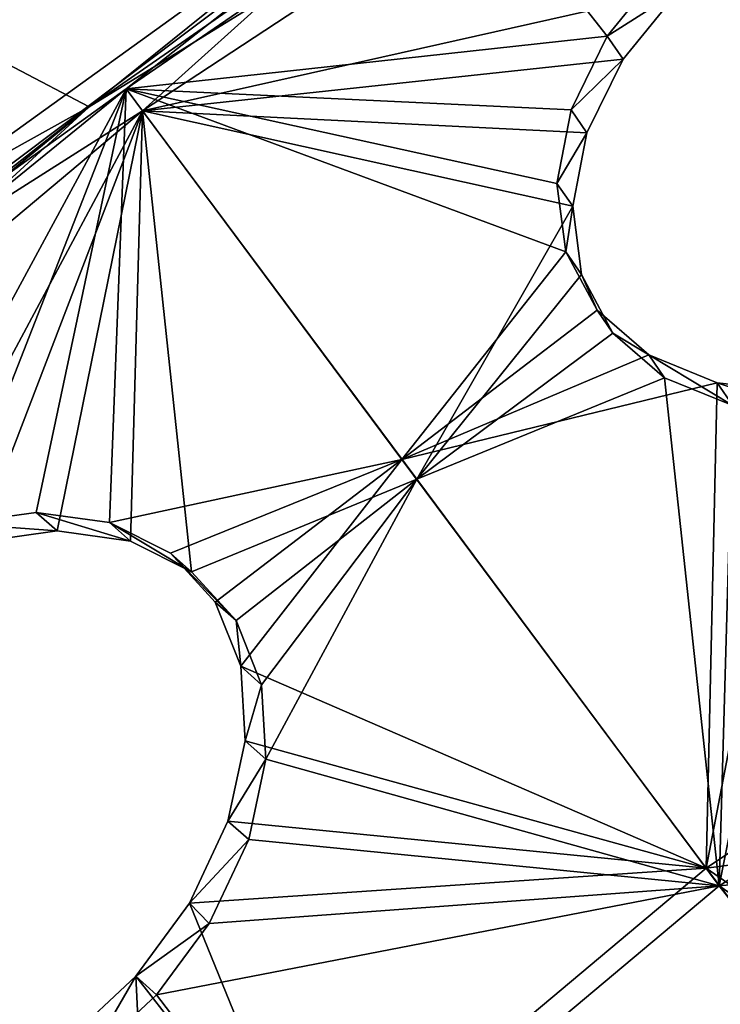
# Model space of a CAD drawing. Header units: millimetres. Extents: x 0 to 2133, y 0 to 2087.
# Tile 830 of 876: x 1931 to 1945, y 203 to 222. Entities that reach past the tile are written whole.
import ezdxf

# ---------------------------------------------------------------- set-up
doc = ezdxf.new("R2010")
doc.units = ezdxf.units.MM
doc.header["$LTSCALE"] = 25.4
doc.layers.get('0').update_dxf_attribs({"true_color": 0xff5454})

# ---------------------------------------------------------------- blocks, each defined once
blk = doc.blocks.new('COSMO-S-3382-4917.STL#2')
at = {"color": 250, "true_color": 0x282828}
mesh = blk.add_polyface(dxfattribs=at)
corners = [(1709.841, 208.672, 1539.288), (1710.486, 206.25, 1539.288), (1709.88, 193.269, 1539.288), (1711.624, 223.971, 1539.288), (1713.18, 228.005, 1539.288), (1715.203, 238.952, 1539.288), (1719.512, 248.991, 1539.288), (1720.53, 253.404, 1539.288), (1729.3, 268.606, 1539.288), (1727.528, 267.125, 1539.288), (1736.1, 279.922, 1539.288), (1742.261, 286.284, 1539.288), (1746.125, 291.615, 1539.288), (1758.024, 301.517, 1539.288), (1757.464, 302.04, 1539.288), (1769.955, 311.052, 1539.288), (1776.134, 313.868, 1539.288), (1783.424, 318.522, 1539.288), (1796.071, 322.98, 1539.288), (1797.683, 324.347, 1539.288), (1817.262, 328.591, 1539.288), (1812.531, 328.445, 1539.288), (1827.758, 330.758, 1539.288), (1839.095, 330.541, 1539.288), (1843.153, 331.254, 1539.288), (1860.945, 328.773, 1539.288), (1858.498, 329.925, 1539.288), (1873.578, 326.791, 1539.288), (1882.181, 323.337, 1539.288), (1888.182, 321.895, 1539.288), (1902.193, 314.391, 1539.288), (1902.104, 315.307, 1539.288), (1915.15, 307.118, 1539.288), (1920.405, 302.191, 1539.288), (1927.135, 297.443, 1539.288), (1936.294, 287.09, 1539.288), (1937.892, 286.419, 1539.288), (1949.402, 269.52, 1539.288), (1947.269, 274.2, 1539.288), (1955.136, 260.958, 1539.288), (1959.352, 249.987, 1539.288), (1961.381, 246.878, 1539.288), (1965.858, 229.054, 1539.288), (1965.917, 232.159, 1539.288), (1968.732, 207.323, 1539.288), (1968.68, 217.006, 1539.288), (1969.632, 201.633, 1539.288), (1968.758, 186.255, 1539.288), (1711.741, 177.98, 1539.288), (1711.508, 184.353, 1539.288), (1716.215, 162.944, 1539.288), (1715.397, 163.017, 1539.288), (1720.797, 148.592, 1539.288), (1724.472, 142.638, 1539.288), (1727.865, 134.907, 1539.288), (1736.043, 124.02, 1539.288), (1736.502, 122.154, 1539.288), (1750.594, 107.625, 1539.288), (1746.587, 110.512, 1539.288), (1757.978, 100.145, 1539.288), (1767.706, 93.925, 1539.288), (1767.283, 93.294, 1539.288), (1770.516, 91.197, 1539.288), (1786.887, 83.314, 1539.288), (1784.023, 83.796, 1539.288), (1798.311, 78.043, 1539.288), (1807.586, 76.097, 1539.288), (1813.179, 74.021, 1539.288), (1829.206, 72.482, 1539.288), (1828.419, 71.786, 1539.288), (1843.816, 71.369, 1539.288), (1851.127, 72.573, 1539.288), (1859.154, 72.776, 1539.288), (1872.717, 76.367, 1539.288), (1874.218, 75.987, 1539.288), (1893.355, 83.756, 1539.288), (1888.797, 80.957, 1539.288), (1902.685, 87.616, 1539.288), (1912.448, 94.526, 1539.288), (1915.688, 95.872, 1539.288), (1929.445, 108.368, 1539.288), (1927.624, 105.607, 1539.288), (1938.325, 116.686, 1539.288), (1943.859, 124.883, 1539.288), (1947.64, 128.953, 1539.288), (1955.275, 143.597, 1539.288), (1955.438, 142.235, 1539.288), (1963.364, 163.97, 1539.288), (1961.612, 156.346, 1539.288), (1966.073, 171.089, 1539.288), (1967.893, 185.418, 1539.288)]
mesh.append_faces([[corners[k] for k in face] for face in [(0, 1, 2), (1, 3, 4), (4, 5, 6), (6, 7, 8), (8, 10, 11), (11, 12, 13), (13, 15, 16), (16, 17, 18), (18, 19, 20), (20, 22, 23), (23, 24, 25), (25, 27, 28), (28, 29, 30), (30, 32, 33), (33, 34, 35), (35, 36, 37), (37, 39, 40), (40, 41, 42), (42, 43, 44), (48, 50, 51), (51, 50, 52), (52, 53, 54), (54, 55, 56), (56, 57, 58), (58, 57, 59), (59, 60, 61), (61, 60, 62), (62, 63, 64), (64, 63, 65), (65, 66, 67), (67, 68, 69), (69, 68, 70), (70, 71, 72), (72, 73, 74), (74, 75, 76), (76, 75, 77), (77, 78, 79), (79, 80, 81), (81, 80, 82), (82, 83, 84), (84, 85, 86), (86, 87, 88), (88, 87, 89), (89, 90, 47)]], dxfattribs={"vtx0": -1, "vtx1": -1, "color": 250})
mesh.append_faces([[corners[k] for k in face] for face in [(1, 0, 3), (4, 3, 5), (6, 5, 7), (8, 7, 9), (8, 9, 10), (11, 10, 12), (13, 12, 14), (13, 14, 15), (16, 15, 17), (18, 17, 19), (20, 19, 21), (20, 21, 22), (23, 22, 24), (25, 24, 26), (25, 26, 27), (28, 27, 29), (30, 29, 31), (30, 31, 32), (33, 32, 34), (35, 34, 36), (37, 36, 38), (37, 38, 39), (40, 39, 41), (42, 41, 43), (44, 43, 45), (44, 45, 46), (44, 46, 47), (1, 48, 2), (48, 1, 49), (48, 49, 50), (52, 50, 53), (54, 53, 55), (56, 55, 57), (59, 57, 60), (62, 60, 63), (65, 63, 66), (67, 66, 68), (70, 68, 71), (72, 71, 73), (74, 73, 75), (77, 75, 78), (79, 78, 80), (82, 80, 83), (84, 83, 85), (86, 85, 87), (89, 87, 90), (47, 90, 44)]], dxfattribs={"vtx0": -1, "vtx2": -1, "color": 250})
mesh = blk.add_polyface(dxfattribs=at)
corners = [(1735.545, 182.32, 1669.288), (1734.489, 198.294, 1669.288), (1734.03, 194.764, 1669.288), (1736.958, 178.45, 1669.288), (1738.52, 170.143, 1669.288), (1743.139, 159.432, 1669.288), (1742.915, 158.403, 1669.288), (1748.668, 147.265, 1669.288), (1752.806, 141.927, 1669.288), (1755.697, 136.885, 1669.288), (1765.612, 126.568, 1669.288), (1763.905, 127.41, 1669.288), (1773.176, 118.973, 1669.288), (1781.093, 113.91, 1669.288), (1780.749, 113.397, 1669.288), (1783.38, 111.69, 1669.288), (1798.69, 104.411, 1669.288), (1794.373, 105.666, 1669.288), (1806.002, 100.985, 1669.288), (1817.766, 98.414, 1669.288), (1818.103, 97.711, 1669.288), (1837.633, 96.135, 1669.288), (1830.506, 95.892, 1669.288), (1843.037, 95.552, 1669.288), (1857.572, 97.657, 1669.288), (1855.52, 96.697, 1669.288), (1867.781, 99.311, 1669.288), (1876.863, 102.925, 1669.288), (1879.646, 103.356, 1669.288), (1894.808, 111.749, 1669.288), (1890.949, 108.776, 1669.288), (1901.532, 115.495, 1669.288), (1910.759, 123.809, 1669.288), (1911.247, 123.418, 1669.288), (1924.139, 138.671, 1669.288), (1919.955, 132.435, 1669.288), (1927.537, 142.418, 1669.288), (1934.465, 155.795, 1669.288), (1933.884, 153.229, 1669.288), (1938.908, 164.713, 1669.288), (1941.363, 174.565, 1669.288), (1942.539, 176.712, 1669.288), (1944.585, 194.301, 1669.288), (1944.725, 189.056, 1669.288), (1944.661, 214.083, 1669.288), (1945.436, 201.571, 1669.288), (1735.449, 219.752, 1669.288), (1733.998, 207.3, 1669.288), (1735.82, 218.247, 1669.288), (1738.363, 231.944, 1669.288), (1740.903, 237.587, 1669.288), (1742.698, 243.706, 1669.288), (1749.554, 255.616, 1669.288), (1748.393, 254.874, 1669.288), (1755.37, 265.289, 1669.288), (1761.461, 271.682, 1669.288), (1763.529, 274.805, 1669.288), (1776.193, 285.204, 1669.288), (1772.757, 283.29, 1669.288), (1782.924, 290.624, 1669.288), (1793.219, 295.693, 1669.288), (1793.886, 296.705, 1669.288), (1811.921, 302.771, 1669.288), (1805.491, 301.445, 1669.288), (1817.575, 304.781, 1669.288), (1831.625, 306.182, 1669.288), (1829.968, 306.663, 1669.288), (1842.498, 307.066, 1669.288), (1851.619, 305.802, 1669.288), (1854.987, 305.985, 1669.288), (1871.179, 301.645, 1669.288), (1867.26, 303.434, 1669.288), (1879.146, 299.45, 1669.288), (1889.599, 293.861, 1669.288), (1890.477, 294.088, 1669.288), (1906.213, 282.732, 1669.288), (1901.094, 287.423, 1669.288), (1910.849, 279.549, 1669.288), (1920.421, 268.66, 1669.288), (1919.603, 270.577, 1669.288), (1927.235, 260.632, 1669.288), (1931.708, 252.154, 1669.288), (1933.638, 249.854, 1669.288), (1939.668, 233.809, 1669.288), (1938.72, 238.395, 1669.288), (1942.412, 226.415, 1669.288), (1944.013, 214.29, 1669.288)]
mesh.append_faces([[corners[k] for k in face] for face in [(44, 43, 45), (2, 46, 47)]], dxfattribs={"vtx0": -1, "color": 250})
mesh.append_faces([[corners[k] for k in face] for face in [(0, 1, 2), (1, 0, 3), (3, 4, 5), (5, 7, 8), (8, 9, 10), (10, 12, 13), (13, 15, 16), (16, 18, 19), (19, 20, 21), (21, 23, 24), (24, 26, 27), (27, 28, 29), (29, 31, 32), (32, 33, 34), (34, 36, 37), (37, 39, 40), (40, 41, 42), (46, 48, 49), (49, 50, 51), (51, 52, 53), (53, 52, 54), (54, 55, 56), (56, 57, 58), (58, 57, 59), (59, 60, 61), (61, 62, 63), (63, 62, 64), (64, 65, 66), (66, 65, 67), (67, 68, 69), (69, 70, 71), (71, 70, 72), (72, 73, 74), (74, 75, 76), (76, 75, 77), (77, 78, 79), (79, 78, 80), (80, 81, 82), (82, 83, 84), (84, 83, 85), (85, 86, 44)]], dxfattribs={"vtx0": -1, "vtx1": -1, "color": 250})
mesh.append_faces([[corners[k] for k in face] for face in [(42, 43, 44), (46, 2, 1)]], dxfattribs={"vtx0": -1, "vtx1": -1, "vtx2": -1, "color": 250})
mesh.append_faces([[corners[k] for k in face] for face in [(3, 0, 4), (5, 4, 6), (5, 6, 7), (8, 7, 9), (10, 9, 11), (10, 11, 12), (13, 12, 14), (13, 14, 15), (16, 15, 17), (16, 17, 18), (19, 18, 20), (21, 20, 22), (21, 22, 23), (24, 23, 25), (24, 25, 26), (27, 26, 28), (29, 28, 30), (29, 30, 31), (32, 31, 33), (34, 33, 35), (34, 35, 36), (37, 36, 38), (37, 38, 39), (40, 39, 41), (42, 41, 43), (46, 1, 48), (49, 48, 50), (51, 50, 52), (54, 52, 55), (56, 55, 57), (59, 57, 60), (61, 60, 62), (64, 62, 65), (67, 65, 68), (69, 68, 70), (72, 70, 73), (74, 73, 75), (77, 75, 78), (80, 78, 81), (82, 81, 83), (85, 83, 86), (44, 86, 42)]], dxfattribs={"vtx0": -1, "vtx2": -1, "color": 250})
mesh = blk.add_polyface(dxfattribs=at)
corners = [(1734.165, 205.552, 1666.919), (1735.133, 201.301, 1666.919), (1734.849, 188.578, 1666.919), (1736.212, 222.415, 1666.919), (1735.839, 213.433, 1666.919), (1737.949, 225.401, 1666.919), (1740.938, 238.731, 1666.919), (1741.435, 237.042, 1666.919), (1748.221, 254.078, 1666.919), (1746.248, 248.201, 1666.919), (1752.324, 258.725, 1666.919), (1757.87, 268.058, 1666.919), (1759.581, 268.472, 1666.919), (1769.638, 280.309, 1666.919), (1767.92, 277.312, 1666.919), (1777.229, 285.123, 1666.919), (1783.218, 290.514, 1666.919), (1787.382, 291.801, 1666.919), (1798.259, 298.408, 1666.919), (1798.242, 297.255, 1666.919), (1809.661, 301.411, 1666.919), (1814.372, 303.787, 1666.919), (1821.486, 304.213, 1666.919), (1831.139, 306.512, 1666.919), (1833.556, 305.624, 1666.919), (1839.632, 306.854, 1666.919), (1839.632, 305.801, 1666.919), (1848.125, 306.512, 1666.919), (1845.708, 305.624, 1666.919), (1857.778, 304.213, 1666.919), (1864.892, 303.787, 1666.919), (1869.603, 301.411, 1666.919), (1881.005, 298.408, 1666.919), (1881.022, 297.255, 1666.919), (1896.046, 290.514, 1666.919), (1891.882, 291.801, 1666.919), (1902.035, 285.123, 1666.919), (1909.627, 280.309, 1666.919), (1911.344, 277.312, 1666.919), (1921.394, 268.058, 1666.919), (1919.683, 268.472, 1666.919), (1926.94, 258.725, 1666.919), (1931.043, 254.078, 1666.919), (1933.016, 248.201, 1666.919), (1938.326, 238.731, 1666.919), (1937.829, 237.042, 1666.919), (1941.315, 225.401, 1666.919), (1943.052, 222.415, 1666.919), (1943.425, 213.433, 1666.919), (1945.099, 205.552, 1666.919), (1944.131, 201.301, 1666.919), (1944.415, 188.578, 1666.919), (1735.839, 189.17, 1666.919), (1738.247, 171.935, 1666.919), (1737.949, 177.202, 1666.919), (1741.435, 165.561, 1666.919), (1744.27, 156.052, 1666.919), (1746.248, 154.402, 1666.919), (1752.764, 141.341, 1666.919), (1752.324, 143.878, 1666.919), (1759.581, 134.131, 1666.919), (1763.507, 128.182, 1666.919), (1767.92, 125.291, 1666.919), (1776.222, 116.918, 1666.919), (1777.229, 117.48, 1666.919), (1790.579, 107.839, 1666.919), (1787.382, 110.802, 1666.919), (1798.242, 105.348, 1666.919), (1806.207, 101.181, 1666.919), (1809.661, 101.192, 1666.919), (1822.7, 97.115, 1666.919), (1821.486, 98.39, 1666.919), (1833.556, 96.979, 1666.919), (1839.632, 95.749, 1666.919), (1845.708, 96.979, 1666.919), (1856.564, 97.115, 1666.919), (1857.778, 98.39, 1666.919), (1873.057, 101.181, 1666.919), (1869.603, 101.192, 1666.919), (1881.022, 105.348, 1666.919), (1888.685, 107.839, 1666.919), (1891.882, 110.802, 1666.919), (1903.042, 116.918, 1666.919), (1902.035, 117.48, 1666.919), (1911.344, 125.291, 1666.919), (1915.757, 128.182, 1666.919), (1919.683, 134.131, 1666.919), (1926.5, 141.341, 1666.919), (1926.94, 143.878, 1666.919), (1934.994, 156.052, 1666.919), (1933.016, 154.402, 1666.919), (1937.829, 165.561, 1666.919), (1941.017, 171.935, 1666.919), (1941.315, 177.202, 1666.919), (1943.425, 189.17, 1666.919)]
mesh.append_faces([[corners[k] for k in face] for face in [(0, 1, 2), (1, 3, 4), (4, 3, 5), (5, 6, 7), (7, 8, 9), (9, 8, 10), (10, 11, 12), (12, 13, 14), (14, 13, 15), (15, 16, 17), (17, 18, 19), (19, 18, 20), (20, 21, 22), (22, 23, 24), (24, 25, 26), (26, 27, 28), (28, 27, 29), (29, 30, 31), (31, 32, 33), (33, 34, 35), (35, 34, 36), (36, 37, 38), (38, 39, 40), (40, 39, 41), (41, 42, 43), (43, 44, 45), (45, 44, 46), (46, 47, 48), (48, 49, 50), (2, 52, 53), (52, 2, 1), (53, 55, 56), (56, 57, 58), (58, 60, 61), (61, 62, 63), (63, 64, 65), (65, 67, 68), (68, 69, 70), (70, 72, 73), (73, 74, 75), (75, 76, 77), (77, 79, 80), (80, 81, 82), (82, 84, 85), (85, 86, 87), (87, 88, 89), (89, 91, 92), (92, 93, 51)]], dxfattribs={"vtx0": -1, "vtx1": -1, "color": 250})
mesh.append_faces([[corners[k] for k in face] for face in [(1, 0, 3), (5, 3, 6), (7, 6, 8), (10, 8, 11), (12, 11, 13), (15, 13, 16), (17, 16, 18), (20, 18, 21), (22, 21, 23), (24, 23, 25), (26, 25, 27), (29, 27, 30), (31, 30, 32), (33, 32, 34), (36, 34, 37), (38, 37, 39), (41, 39, 42), (43, 42, 44), (46, 44, 47), (48, 47, 49), (50, 49, 51), (53, 52, 54), (53, 54, 55), (56, 55, 57), (58, 57, 59), (58, 59, 60), (61, 60, 62), (63, 62, 64), (65, 64, 66), (65, 66, 67), (68, 67, 69), (70, 69, 71), (70, 71, 72), (73, 72, 74), (75, 74, 76), (77, 76, 78), (77, 78, 79), (80, 79, 81), (82, 81, 83), (82, 83, 84), (85, 84, 86), (87, 86, 88), (89, 88, 90), (89, 90, 91), (92, 91, 93), (51, 93, 94), (51, 94, 50)]], dxfattribs={"vtx0": -1, "vtx2": -1, "color": 250})
mesh = blk.add_polyface(dxfattribs=at)
corners = [(1772.757, 283.29, 1669.288), (1778.072, 298.266, 1656.922), (1767.036, 290.305, 1656.922), (1782.924, 290.624, 1669.288)]
mesh.append_faces([[corners[k] for k in face] for face in [(0, 1, 2), (1, 0, 3)]], dxfattribs={"vtx0": -1, "color": 250})
mesh = blk.add_polyface(dxfattribs=at)
corners = [(1793.219, 295.693, 1669.288), (1776.193, 285.204, 1669.288), (1783.255, 290.103, 1668.78)]
mesh.append_faces([[corners[k] for k in face] for face in [(0, 1, 2)]], dxfattribs={"color": 250})
mesh = blk.add_polyface(dxfattribs=at)
corners = [(1787.637, 287.468, 1671.422), (1777.229, 285.123, 1666.919), (1787.382, 291.801, 1666.919)]
mesh.append_faces([[corners[k] for k in face] for face in [(0, 1, 2)]], dxfattribs={"color": 250})
mesh = blk.add_polyface(dxfattribs=at)
corners = [(1776.912, 285.549, 1667.532), (1783.218, 290.514, 1666.919), (1769.638, 280.309, 1666.919)]
mesh.append_faces([[corners[k] for k in face] for face in [(0, 1, 2)]], dxfattribs={"color": 250})
mesh = blk.add_polyface(dxfattribs=at)
corners = [(1783.496, 290.073, 1667.532), (1783.218, 290.514, 1666.919), (1776.912, 285.549, 1667.532)]
mesh.append_faces([[corners[k] for k in face] for face in [(0, 1, 2)]], dxfattribs={"color": 250})
mesh = blk.add_polyface(dxfattribs=at)
corners = [(1776.193, 285.204, 1668.78), (1767.46, 289.785, 1656.486), (1783.255, 290.103, 1668.78)]
mesh.append_faces([[corners[k] for k in face] for face in [(0, 1, 2)]], dxfattribs={"color": 250})
mesh = blk.add_polyface(dxfattribs=at)
corners = [(1776.193, 285.204, 1669.288), (1776.193, 285.204, 1668.78), (1783.255, 290.103, 1668.78)]
mesh.append_faces([[corners[k] for k in face] for face in [(0, 1, 2)]], dxfattribs={"color": 250})
mesh = blk.add_polyface(dxfattribs=at)
corners = [(1786.246, 286.575, 1672.651), (1783.496, 290.073, 1667.532), (1776.912, 285.549, 1667.532)]
mesh.append_faces([[corners[k] for k in face] for face in [(0, 1, 2)]], dxfattribs={"color": 250})
mesh = blk.add_polyface(dxfattribs=at)
corners = [(1787.33, 287.913, 1672.018), (1783.496, 290.073, 1667.532), (1786.246, 286.575, 1672.651)]
mesh.append_faces([[corners[k] for k in face] for face in [(0, 1, 2)]], dxfattribs={"color": 250})
mesh = blk.add_polyface(dxfattribs=at)
corners = [(1773.148, 282.811, 1668.78), (1767.46, 289.785, 1656.486), (1776.193, 285.204, 1668.78)]
mesh.append_faces([[corners[k] for k in face] for face in [(0, 1, 2)]], dxfattribs={"color": 250})
mesh = blk.add_polyface(dxfattribs=at)
corners = [(1787.637, 287.468, 1671.422), (1786.246, 286.575, 1672.651), (1786.553, 286.13, 1672.056), (1787.33, 287.913, 1672.018)]
mesh.append_faces([[corners[k] for k in face] for face in [(0, 1, 2), (1, 0, 3)]], dxfattribs={"vtx0": -1, "color": 250})
mesh = blk.add_polyface(dxfattribs=at)
corners = [(1786.553, 286.13, 1672.056), (1777.229, 285.123, 1666.919), (1787.637, 287.468, 1671.422)]
mesh.append_faces([[corners[k] for k in face] for face in [(0, 1, 2)]], dxfattribs={"color": 250})
mesh = blk.add_polyface(dxfattribs=at)
corners = [(1786.246, 286.575, 1672.651), (1776.912, 285.549, 1667.532), (1785.544, 285.144, 1673.558)]
mesh.append_faces([[corners[k] for k in face] for face in [(0, 1, 2)]], dxfattribs={"color": 250})
mesh = blk.add_polyface(dxfattribs=at)
corners = [(1786.553, 286.13, 1672.056), (1785.544, 285.144, 1673.558), (1785.85, 284.7, 1672.963), (1786.246, 286.575, 1672.651)]
mesh.append_faces([[corners[k] for k in face] for face in [(0, 1, 2), (1, 0, 3)]], dxfattribs={"vtx0": -1, "color": 250})
mesh = blk.add_polyface(dxfattribs=at)
corners = [(1786.553, 286.13, 1672.056), (1785.85, 284.7, 1672.963), (1777.229, 285.123, 1666.919)]
mesh.append_faces([[corners[k] for k in face] for face in [(0, 1, 2)]], dxfattribs={"color": 250})
mesh = blk.add_polyface(dxfattribs=at)
corners = [(1776.912, 285.549, 1667.532), (1769.638, 280.309, 1666.919), (1769.984, 279.918, 1667.532)]
mesh.append_faces([[corners[k] for k in face] for face in [(0, 1, 2)]], dxfattribs={"color": 250})
mesh = blk.add_polyface(dxfattribs=at)
corners = [(1776.912, 285.549, 1667.532), (1769.984, 279.918, 1667.532), (1772.02, 276.513, 1672.067)]
mesh.append_faces([[corners[k] for k in face] for face in [(0, 1, 2)]], dxfattribs={"color": 250})
mesh = blk.add_polyface(dxfattribs=at)
corners = [(1776.912, 285.549, 1667.532), (1772.02, 276.513, 1672.067), (1773.609, 277.121, 1672.728)]
mesh.append_faces([[corners[k] for k in face] for face in [(0, 1, 2)]], dxfattribs={"color": 250})
mesh = blk.add_polyface(dxfattribs=at)
corners = [(1776.912, 285.549, 1667.532), (1773.609, 277.121, 1672.728), (1775.17, 277.334, 1673.659)]
mesh.append_faces([[corners[k] for k in face] for face in [(0, 1, 2)]], dxfattribs={"color": 250})
mesh = blk.add_polyface(dxfattribs=at)
corners = [(1776.912, 285.549, 1667.532), (1775.17, 277.334, 1673.659), (1776.591, 277.137, 1674.794)]
mesh.append_faces([[corners[k] for k in face] for face in [(0, 1, 2)]], dxfattribs={"color": 250})
mesh = blk.add_polyface(dxfattribs=at)
corners = [(1782.262, 278.363, 1677.405), (1776.912, 285.549, 1667.532), (1776.591, 277.137, 1674.794)]
mesh.append_faces([[corners[k] for k in face] for face in [(0, 1, 2)]], dxfattribs={"color": 250})
mesh = blk.add_polyface(dxfattribs=at)
corners = [(1785.441, 282.393, 1675.924), (1776.912, 285.549, 1667.532), (1782.262, 278.363, 1677.405)]
mesh.append_faces([[corners[k] for k in face] for face in [(0, 1, 2)]], dxfattribs={"color": 250})
mesh = blk.add_polyface(dxfattribs=at)
corners = [(1785.441, 282.393, 1675.924), (1785.269, 283.717, 1674.674), (1776.912, 285.549, 1667.532)]
mesh.append_faces([[corners[k] for k in face] for face in [(0, 1, 2)]], dxfattribs={"color": 250})
mesh = blk.add_polyface(dxfattribs=at)
corners = [(1785.544, 285.144, 1673.558), (1776.912, 285.549, 1667.532), (1785.269, 283.717, 1674.674)]
mesh.append_faces([[corners[k] for k in face] for face in [(0, 1, 2)]], dxfattribs={"color": 250})
mesh = blk.add_polyface(dxfattribs=at)
corners = [(1761.461, 271.682, 1669.288), (1773.148, 282.811, 1668.78), (1776.193, 285.204, 1669.288)]
mesh.append_faces([[corners[k] for k in face] for face in [(0, 1, 2)]], dxfattribs={"color": 250})
mesh = blk.add_polyface(dxfattribs=at)
corners = [(1776.193, 285.204, 1669.288), (1773.148, 282.811, 1668.78), (1776.193, 285.204, 1668.78)]
mesh.append_faces([[corners[k] for k in face] for face in [(0, 1, 2)]], dxfattribs={"color": 250})
mesh = blk.add_polyface(dxfattribs=at)
corners = [(1777.229, 285.123, 1666.919), (1772.426, 276.153, 1671.47), (1767.92, 277.312, 1666.919)]
mesh.append_faces([[corners[k] for k in face] for face in [(0, 1, 2)]], dxfattribs={"color": 250})
mesh = blk.add_polyface(dxfattribs=at)
corners = [(1777.229, 285.123, 1666.919), (1774.016, 276.761, 1672.131), (1772.426, 276.153, 1671.47)]
mesh.append_faces([[corners[k] for k in face] for face in [(0, 1, 2)]], dxfattribs={"color": 250})
mesh = blk.add_polyface(dxfattribs=at)
corners = [(1777.229, 285.123, 1666.919), (1775.576, 276.975, 1673.062), (1774.016, 276.761, 1672.131)]
mesh.append_faces([[corners[k] for k in face] for face in [(0, 1, 2)]], dxfattribs={"color": 250})
mesh = blk.add_polyface(dxfattribs=at)
corners = [(1777.229, 285.123, 1666.919), (1776.997, 276.777, 1674.197), (1775.576, 276.975, 1673.062)]
mesh.append_faces([[corners[k] for k in face] for face in [(0, 1, 2)]], dxfattribs={"color": 250})
mesh = blk.add_polyface(dxfattribs=at)
corners = [(1778.18, 276.184, 1675.457), (1776.997, 276.777, 1674.197), (1777.229, 285.123, 1666.919)]
mesh.append_faces([[corners[k] for k in face] for face in [(0, 1, 2)]], dxfattribs={"color": 250})
mesh = blk.add_polyface(dxfattribs=at)
corners = [(1782.548, 277.979, 1676.753), (1778.18, 276.184, 1675.457), (1777.229, 285.123, 1666.919)]
mesh.append_faces([[corners[k] for k in face] for face in [(0, 1, 2)]], dxfattribs={"color": 250})
mesh = blk.add_polyface(dxfattribs=at)
corners = [(1785.85, 284.7, 1672.963), (1785.576, 283.273, 1674.08), (1777.229, 285.123, 1666.919)]
mesh.append_faces([[corners[k] for k in face] for face in [(0, 1, 2)]], dxfattribs={"color": 250})
mesh = blk.add_polyface(dxfattribs=at)
corners = [(1785.576, 283.273, 1674.08), (1782.548, 277.979, 1676.753), (1777.229, 285.123, 1666.919)]
mesh.append_faces([[corners[k] for k in face] for face in [(0, 1, 2)]], dxfattribs={"color": 250})
mesh = blk.add_polyface(dxfattribs=at)
corners = [(1785.85, 284.7, 1672.963), (1785.269, 283.717, 1674.674), (1785.576, 283.273, 1674.08), (1785.544, 285.144, 1673.558)]
mesh.append_faces([[corners[k] for k in face] for face in [(0, 1, 2), (1, 0, 3)]], dxfattribs={"vtx0": -1, "color": 250})
mesh = blk.add_polyface(dxfattribs=at)
corners = [(1785.576, 283.273, 1674.08), (1785.441, 282.393, 1675.924), (1785.747, 281.949, 1675.331), (1785.269, 283.717, 1674.674)]
mesh.append_faces([[corners[k] for k in face] for face in [(0, 1, 2), (1, 0, 3)]], dxfattribs={"vtx0": -1, "color": 250})
mesh = blk.add_polyface(dxfattribs=at)
corners = [(1785.747, 281.949, 1675.331), (1782.548, 277.979, 1676.753), (1785.576, 283.273, 1674.08)]
mesh.append_faces([[corners[k] for k in face] for face in [(0, 1, 2)]], dxfattribs={"color": 250})
mesh = blk.add_polyface(dxfattribs=at)
corners = [(1786.048, 281.256, 1677.227), (1785.441, 282.393, 1675.924), (1782.262, 278.363, 1677.405)]
mesh.append_faces([[corners[k] for k in face] for face in [(0, 1, 2)]], dxfattribs={"color": 250})
mesh = blk.add_polyface(dxfattribs=at)
corners = [(1785.747, 281.949, 1675.331), (1786.048, 281.256, 1677.227), (1786.354, 280.813, 1676.634), (1785.441, 282.393, 1675.924)]
mesh.append_faces([[corners[k] for k in face] for face in [(0, 1, 2), (1, 0, 3)]], dxfattribs={"vtx0": -1, "color": 250})
mesh = blk.add_polyface(dxfattribs=at)
corners = [(1786.354, 280.813, 1676.634), (1782.548, 277.979, 1676.753), (1785.747, 281.949, 1675.331)]
mesh.append_faces([[corners[k] for k in face] for face in [(0, 1, 2)]], dxfattribs={"color": 250})
mesh = blk.add_polyface(dxfattribs=at)
corners = [(1787.048, 280.39, 1678.489), (1786.048, 281.256, 1677.227), (1782.262, 278.363, 1677.405)]
mesh.append_faces([[corners[k] for k in face] for face in [(0, 1, 2)]], dxfattribs={"color": 250})
mesh = blk.add_polyface(dxfattribs=at)
corners = [(1786.354, 280.813, 1676.634), (1787.048, 280.39, 1678.489), (1787.354, 279.947, 1677.897), (1786.048, 281.256, 1677.227)]
mesh.append_faces([[corners[k] for k in face] for face in [(0, 1, 2), (1, 0, 3)]], dxfattribs={"vtx0": -1, "color": 250})
mesh = blk.add_polyface(dxfattribs=at)
corners = [(1787.354, 279.947, 1677.897), (1782.548, 277.979, 1676.753), (1786.354, 280.813, 1676.634)]
mesh.append_faces([[corners[k] for k in face] for face in [(0, 1, 2)]], dxfattribs={"color": 250})
mesh = blk.add_polyface(dxfattribs=at)
corners = [(1788.374, 279.851, 1679.627), (1787.048, 280.39, 1678.489), (1782.262, 278.363, 1677.405)]
mesh.append_faces([[corners[k] for k in face] for face in [(0, 1, 2)]], dxfattribs={"color": 250})
mesh = blk.add_polyface(dxfattribs=at)
corners = [(1787.048, 280.39, 1678.489), (1788.679, 279.408, 1679.034), (1787.354, 279.947, 1677.897), (1788.374, 279.851, 1679.627)]
mesh.append_faces([[corners[k] for k in face] for face in [(0, 1, 2), (1, 0, 3)]], dxfattribs={"vtx0": -1, "color": 250})
mesh = blk.add_polyface(dxfattribs=at)
corners = [(1788.374, 279.851, 1679.627), (1782.262, 278.363, 1677.405), (1788.163, 270.436, 1686.352)]
mesh.append_faces([[corners[k] for k in face] for face in [(0, 1, 2)]], dxfattribs={"color": 250})
mesh = blk.add_polyface(dxfattribs=at)
corners = [(1788.417, 270.095, 1685.666), (1782.548, 277.979, 1676.753), (1787.354, 279.947, 1677.897)]
mesh.append_faces([[corners[k] for k in face] for face in [(0, 1, 2)]], dxfattribs={"color": 250})
mesh = blk.add_polyface(dxfattribs=at)
corners = [(1788.679, 279.408, 1679.034), (1788.417, 270.095, 1685.666), (1787.354, 279.947, 1677.897)]
mesh.append_faces([[corners[k] for k in face] for face in [(0, 1, 2)]], dxfattribs={"color": 250})
mesh = blk.add_polyface(dxfattribs=at)
corners = [(1789.934, 279.677, 1680.562), (1788.374, 279.851, 1679.627), (1788.163, 270.436, 1686.352)]
mesh.append_faces([[corners[k] for k in face] for face in [(0, 1, 2)]], dxfattribs={"color": 250})
mesh = blk.add_polyface(dxfattribs=at)
corners = [(1788.374, 279.851, 1679.627), (1790.24, 279.234, 1679.97), (1788.679, 279.408, 1679.034), (1789.934, 279.677, 1680.562)]
mesh.append_faces([[corners[k] for k in face] for face in [(0, 1, 2), (1, 0, 3)]], dxfattribs={"vtx0": -1, "color": 250})
mesh = blk.add_polyface(dxfattribs=at)
corners = [(1790.881, 272.257, 1686.434), (1789.934, 279.677, 1680.562), (1788.163, 270.436, 1686.352)]
mesh.append_faces([[corners[k] for k in face] for face in [(0, 1, 2)]], dxfattribs={"color": 250})
mesh = blk.add_polyface(dxfattribs=at)
corners = [(1790.24, 279.234, 1679.97), (1788.417, 270.095, 1685.666), (1788.679, 279.408, 1679.034)]
mesh.append_faces([[corners[k] for k in face] for face in [(0, 1, 2)]], dxfattribs={"color": 250})
mesh = blk.add_polyface(dxfattribs=at)
corners = [(1791.234, 271.849, 1685.839), (1788.417, 270.095, 1685.666), (1790.24, 279.234, 1679.97)]
mesh.append_faces([[corners[k] for k in face] for face in [(0, 1, 2)]], dxfattribs={"color": 250})
mesh = blk.add_polyface(dxfattribs=at)
corners = [(1782.262, 278.363, 1677.405), (1776.591, 277.137, 1674.794), (1777.774, 276.544, 1676.054)]
mesh.append_faces([[corners[k] for k in face] for face in [(0, 1, 2)]], dxfattribs={"color": 250})
mesh = blk.add_polyface(dxfattribs=at)
corners = [(1782.262, 278.363, 1677.405), (1777.774, 276.544, 1676.054), (1778.641, 275.595, 1677.355)]
mesh.append_faces([[corners[k] for k in face] for face in [(0, 1, 2)]], dxfattribs={"color": 250})
mesh = blk.add_polyface(dxfattribs=at)
corners = [(1782.262, 278.363, 1677.405), (1778.641, 275.595, 1677.355), (1779.134, 274.353, 1678.61)]
mesh.append_faces([[corners[k] for k in face] for face in [(0, 1, 2)]], dxfattribs={"color": 250})
mesh = blk.add_polyface(dxfattribs=at)
corners = [(1788.163, 270.436, 1686.352), (1782.262, 278.363, 1677.405), (1779.134, 274.353, 1678.61)]
mesh.append_faces([[corners[k] for k in face] for face in [(0, 1, 2)]], dxfattribs={"color": 250})
mesh = blk.add_polyface(dxfattribs=at)
corners = [(1782.548, 277.979, 1676.753), (1779.047, 275.236, 1676.759), (1778.18, 276.184, 1675.457)]
mesh.append_faces([[corners[k] for k in face] for face in [(0, 1, 2)]], dxfattribs={"color": 250})
mesh = blk.add_polyface(dxfattribs=at)
corners = [(1782.548, 277.979, 1676.753), (1779.539, 273.994, 1678.014), (1779.047, 275.236, 1676.759)]
mesh.append_faces([[corners[k] for k in face] for face in [(0, 1, 2)]], dxfattribs={"color": 250})
mesh = blk.add_polyface(dxfattribs=at)
corners = [(1782.548, 277.979, 1676.753), (1779.622, 272.546, 1679.136), (1779.539, 273.994, 1678.014)]
mesh.append_faces([[corners[k] for k in face] for face in [(0, 1, 2)]], dxfattribs={"color": 250})
mesh = blk.add_polyface(dxfattribs=at)
corners = [(1788.417, 270.095, 1685.666), (1779.622, 272.546, 1679.136), (1782.548, 277.979, 1676.753)]
mesh.append_faces([[corners[k] for k in face] for face in [(0, 1, 2)]], dxfattribs={"color": 250})
mesh = blk.add_polyface(dxfattribs=at)
corners = [(1775.576, 276.975, 1673.062), (1773.609, 277.121, 1672.728), (1774.016, 276.761, 1672.131), (1775.17, 277.334, 1673.659)]
mesh.append_faces([[corners[k] for k in face] for face in [(0, 1, 2), (1, 0, 3)]], dxfattribs={"vtx0": -1, "color": 250})
mesh = blk.add_polyface(dxfattribs=at)
corners = [(1776.997, 276.777, 1674.197), (1775.17, 277.334, 1673.659), (1775.576, 276.975, 1673.062), (1776.591, 277.137, 1674.794)]
mesh.append_faces([[corners[k] for k in face] for face in [(0, 1, 2), (1, 0, 3)]], dxfattribs={"vtx0": -1, "color": 250})
mesh = blk.add_polyface(dxfattribs=at)
corners = [(1778.18, 276.184, 1675.457), (1776.591, 277.137, 1674.794), (1776.997, 276.777, 1674.197), (1777.774, 276.544, 1676.054)]
mesh.append_faces([[corners[k] for k in face] for face in [(0, 1, 2), (1, 0, 3)]], dxfattribs={"vtx0": -1, "color": 250})
mesh = blk.add_polyface(dxfattribs=at)
corners = [(1779.047, 275.236, 1676.759), (1777.774, 276.544, 1676.054), (1778.18, 276.184, 1675.457), (1778.641, 275.595, 1677.355)]
mesh.append_faces([[corners[k] for k in face] for face in [(0, 1, 2), (1, 0, 3)]], dxfattribs={"vtx0": -1, "color": 250})
mesh = blk.add_polyface(dxfattribs=at)
corners = [(1779.134, 274.353, 1678.61), (1779.047, 275.236, 1676.759), (1779.539, 273.994, 1678.014), (1778.641, 275.595, 1677.355)]
mesh.append_faces([[corners[k] for k in face] for face in [(0, 1, 2), (1, 0, 3)]], dxfattribs={"vtx0": -1, "color": 250})
mesh = blk.add_polyface(dxfattribs=at)
corners = [(1788.163, 270.436, 1686.352), (1779.134, 274.353, 1678.61), (1779.218, 272.905, 1679.731)]
mesh.append_faces([[corners[k] for k in face] for face in [(0, 1, 2)]], dxfattribs={"color": 250})
mesh = blk.add_polyface(dxfattribs=at)
corners = [(1779.218, 272.905, 1679.731), (1779.539, 273.994, 1678.014), (1779.622, 272.546, 1679.136), (1779.134, 274.353, 1678.61)]
mesh.append_faces([[corners[k] for k in face] for face in [(0, 1, 2), (1, 0, 3)]], dxfattribs={"vtx0": -1, "color": 250})
mesh = blk.add_polyface(dxfattribs=at)
corners = [(1788.163, 270.436, 1686.352), (1779.218, 272.905, 1679.731), (1778.887, 271.349, 1680.642)]
mesh.append_faces([[corners[k] for k in face] for face in [(0, 1, 2)]], dxfattribs={"color": 250})
mesh = blk.add_polyface(dxfattribs=at)
corners = [(1778.887, 271.349, 1680.642), (1779.622, 272.546, 1679.136), (1779.291, 270.991, 1680.047), (1779.218, 272.905, 1679.731)]
mesh.append_faces([[corners[k] for k in face] for face in [(0, 1, 2), (1, 0, 3)]], dxfattribs={"vtx0": -1, "color": 250})
mesh = blk.add_polyface(dxfattribs=at)
corners = [(1788.417, 270.095, 1685.666), (1779.291, 270.991, 1680.047), (1779.622, 272.546, 1679.136)]
mesh.append_faces([[corners[k] for k in face] for face in [(0, 1, 2)]], dxfattribs={"color": 250})
mesh = blk.add_polyface(dxfattribs=at)
corners = [(1790.881, 272.257, 1686.434), (1788.163, 270.436, 1686.352), (1790.236, 270.709, 1687.164)]
mesh.append_faces([[corners[k] for k in face] for face in [(0, 1, 2)]], dxfattribs={"color": 250})
mesh = blk.add_polyface(dxfattribs=at)
corners = [(1791.234, 271.849, 1685.839), (1790.59, 270.302, 1686.569), (1788.417, 270.095, 1685.666)]
mesh.append_faces([[corners[k] for k in face] for face in [(0, 1, 2)]], dxfattribs={"color": 250})
mesh = blk.add_polyface(dxfattribs=at)
corners = [(1788.163, 270.436, 1686.352), (1778.887, 271.349, 1680.642), (1778.144, 269.758, 1681.291)]
mesh.append_faces([[corners[k] for k in face] for face in [(0, 1, 2)]], dxfattribs={"color": 250})
mesh = blk.add_polyface(dxfattribs=at)
corners = [(1778.887, 271.349, 1680.642), (1779.291, 270.991, 1680.047), (1778.144, 269.758, 1681.291)]
mesh.append_faces([[corners[k] for k in face] for face in [(0, 1, 2)]], dxfattribs={"color": 250})
mesh = blk.add_polyface(dxfattribs=at)
corners = [(1779.291, 270.991, 1680.047), (1778.525, 269.363, 1680.709), (1778.144, 269.758, 1681.291)]
mesh.append_faces([[corners[k] for k in face] for face in [(0, 1, 2)]], dxfattribs={"color": 250})
mesh = blk.add_polyface(dxfattribs=at)
corners = [(1788.417, 270.095, 1685.666), (1778.525, 269.363, 1680.709), (1779.291, 270.991, 1680.047)]
mesh.append_faces([[corners[k] for k in face] for face in [(0, 1, 2)]], dxfattribs={"color": 250})
mesh = blk.add_polyface(dxfattribs=at)
corners = [(1790.236, 270.709, 1687.164), (1788.163, 270.436, 1686.352), (1790.035, 269.142, 1688.081)]
mesh.append_faces([[corners[k] for k in face] for face in [(0, 1, 2)]], dxfattribs={"color": 250})
mesh = blk.add_polyface(dxfattribs=at)
corners = [(1788.163, 270.436, 1686.352), (1778.144, 269.758, 1681.291), (1780.485, 263.994, 1686.352)]
mesh.append_faces([[corners[k] for k in face] for face in [(0, 1, 2)]], dxfattribs={"color": 250})
mesh = blk.add_polyface(dxfattribs=at)
corners = [(1790.29, 267.661, 1689.124), (1788.163, 270.436, 1686.352), (1780.485, 263.994, 1686.352)]
mesh.append_faces([[corners[k] for k in face] for face in [(0, 1, 2)]], dxfattribs={"color": 250})
mesh = blk.add_polyface(dxfattribs=at)
corners = [(1790.29, 267.661, 1689.124), (1790.035, 269.142, 1688.081), (1788.163, 270.436, 1686.352)]
mesh.append_faces([[corners[k] for k in face] for face in [(0, 1, 2)]], dxfattribs={"color": 250})
mesh = blk.add_polyface(dxfattribs=at)
corners = [(1790.59, 270.302, 1686.569), (1790.389, 268.734, 1687.486), (1788.417, 270.095, 1685.666)]
mesh.append_faces([[corners[k] for k in face] for face in [(0, 1, 2)]], dxfattribs={"color": 250})
mesh = blk.add_polyface(dxfattribs=at)
corners = [(1788.417, 270.095, 1685.666), (1777.501, 267.979, 1681.011), (1778.525, 269.363, 1680.709)]
mesh.append_faces([[corners[k] for k in face] for face in [(0, 1, 2)]], dxfattribs={"color": 250})
mesh = blk.add_polyface(dxfattribs=at)
corners = [(1788.417, 270.095, 1685.666), (1780.777, 263.684, 1685.666), (1777.501, 267.979, 1681.011)]
mesh.append_faces([[corners[k] for k in face] for face in [(0, 1, 2)]], dxfattribs={"color": 250})
mesh = blk.add_polyface(dxfattribs=at)
corners = [(1790.645, 267.25, 1688.531), (1780.777, 263.684, 1685.666), (1788.417, 270.095, 1685.666)]
mesh.append_faces([[corners[k] for k in face] for face in [(0, 1, 2)]], dxfattribs={"color": 250})
mesh = blk.add_polyface(dxfattribs=at)
corners = [(1790.645, 267.25, 1688.531), (1788.417, 270.095, 1685.666), (1790.389, 268.734, 1687.486)]
mesh.append_faces([[corners[k] for k in face] for face in [(0, 1, 2)]], dxfattribs={"color": 250})
mesh = blk.add_polyface(dxfattribs=at)
corners = [(1780.485, 263.994, 1686.352), (1778.144, 269.758, 1681.291), (1777.098, 268.337, 1681.605)]
mesh.append_faces([[corners[k] for k in face] for face in [(0, 1, 2)]], dxfattribs={"color": 250})
mesh = blk.add_polyface(dxfattribs=at)
corners = [(1778.525, 269.363, 1680.709), (1777.098, 268.337, 1681.605), (1778.144, 269.758, 1681.291)]
mesh.append_faces([[corners[k] for k in face] for face in [(0, 1, 2)]], dxfattribs={"color": 250})
mesh = blk.add_polyface(dxfattribs=at)
corners = [(1778.525, 269.363, 1680.709), (1777.501, 267.979, 1681.011), (1777.098, 268.337, 1681.605)]
mesh.append_faces([[corners[k] for k in face] for face in [(0, 1, 2)]], dxfattribs={"color": 250})
mesh = blk.add_polyface(dxfattribs=at)
corners = [(1777.444, 261.245, 1686.2), (1777.098, 268.337, 1681.605), (1775.763, 267.087, 1681.591)]
mesh.append_faces([[corners[k] for k in face] for face in [(0, 1, 2)]], dxfattribs={"color": 250})
mesh = blk.add_polyface(dxfattribs=at)
corners = [(1777.098, 268.337, 1681.605), (1776.167, 266.73, 1680.999), (1775.763, 267.087, 1681.591), (1777.501, 267.979, 1681.011)]
mesh.append_faces([[corners[k] for k in face] for face in [(0, 1, 2), (1, 0, 3)]], dxfattribs={"vtx0": -1, "color": 250})
mesh = blk.add_polyface(dxfattribs=at)
corners = [(1780.485, 263.994, 1686.352), (1777.098, 268.337, 1681.605), (1777.444, 261.245, 1686.2)]
mesh.append_faces([[corners[k] for k in face] for face in [(0, 1, 2)]], dxfattribs={"color": 250})
mesh = blk.add_polyface(dxfattribs=at)
corners = [(1780.777, 263.684, 1685.666), (1776.167, 266.73, 1680.999), (1777.501, 267.979, 1681.011)]
mesh.append_faces([[corners[k] for k in face] for face in [(0, 1, 2)]], dxfattribs={"color": 250})

msp = doc.modelspace()

# ---------------------------------------------------------------- block references
at = {"color": 0}
msp.add_blockref('COSMO-S-3382-4917.STL#2', (156.122, -64.446, -4.129), dxfattribs=at)

doc.saveas('drawing.dxf')
